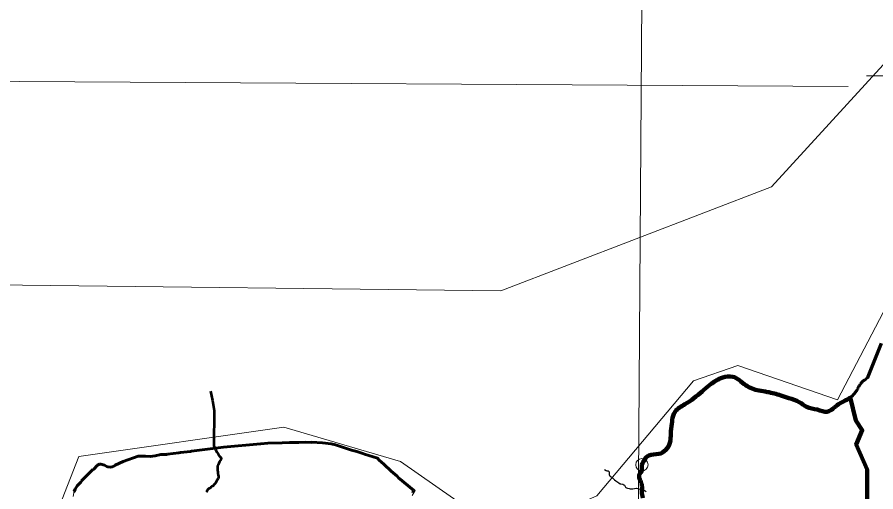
# Model space of a CAD drawing. Extents: x 553962 to 842807, y 8883888 to 9032388.
# Drawn here: x 813326 to 820300, y 9018377 to 9022228 of the extents above; entities that cross this region are included whole.
import ezdxf

# ---------------------------------------------------------------- set-up
doc = ezdxf.new("R2010")
doc.units = 0
doc.header["$LTSCALE"] = 200
doc.header["$PDMODE"] = 32
doc.header["$PDSIZE"] = 100
doc.linetypes.add('LONG_DASH_SHORT_DASH', pattern=[9.9, 6, -1.2, 1.5, -1.2])
doc.linetypes.add('MEDIUM_DASHED', pattern=[4.5, 3, -1.5])
for name, color, linetype, lineweight in [('1', 7, 'Continuous', 13), ('23', 7, 'Continuous', 13), ('24', 7, 'Continuous', 25), ('27', 7, 'Continuous', 13), ('35', 7, 'Continuous', 13), ('40', 7, 'Continuous', 25), ('57', 7, 'Continuous', 13), ('7', 7, 'LONG_DASH_SHORT_DASH', 60), ('8', 7, 'Continuous', 13)]:
    doc.layers.add(name, color=color, linetype=linetype, lineweight=lineweight)

msp = doc.modelspace()

# ---------------------------------------------------------------- linework, layer by layer
at = {"layer": '1'}
msp.add_line((820225.2, 9021753.5), (834229.2, 9021752.9), dxfattribs=at)
for points in [[(818411.5, 9023928.2), (818356.9, 9016142.4), (818270.2, 9004415.9)], [(797439, 9021769.5), (807397.6, 9021735.5), (812895.9, 9021709.2), (820074.8, 9021665.1)]]:
    msp.add_lwpolyline(points, dxfattribs=at)
at = {"layer": '23'}
msp.add_line((820229.4, 9019297.4), (820342.6, 9019581), dxfattribs=at)
for points in [[(818400.3, 9018596.6), (818456.5, 9018672.5), (818537.7, 9018683.9), (818628.3, 9018773.4), (818635.1, 9018848.9), (818643.2, 9018928.3), (818653.6, 9018993.5), (818669.5, 9019026.6), (818749.3, 9019086.7), (818889.7, 9019192), (818955.5, 9019247.3), (819056.7, 9019303.2), (819137.9, 9019310.8), (819243.9, 9019240.9), (819351.7, 9019198), (819419.8, 9019186.6), (819529.3, 9019159), (819594.6, 9019137.3), (819677.4, 9019105.1), (819738.5, 9019065.6), (819824.1, 9019043.5), (819906, 9019026.7), (819997.2, 9019088), (820069, 9019126.5), (820146.6, 9019200.8), (820178.2, 9019255.3), (820215.7, 9019289.3), (820229.4, 9019297.4)], [(818407.2, 9018329.1), (818402.2, 9018352.7), (818401.4, 9018405.2), (818398.6, 9018438.6), (818383.4, 9018477.5), (818385, 9018526.1), (818390.2, 9018529.8), (818400.1, 9018561.5), (818400.3, 9018596.6)]]:
    msp.add_spline(points, degree=3, dxfattribs=at)
at = {"layer": '24', "lineweight": 53}
for points in [[(814895.8, 9019192.9), (814913.2, 9019117.4), (814924.8, 9019036.1), (814923.7, 9018750.6), (814928.6, 9018736.9)], [(814928.6, 9018736.9), (814932.5, 9018727.5), (814936.6, 9018719.2), (814942.1, 9018709.5), (814944.4, 9018704.1), (814946.9, 9018699.5), (814957.1, 9018685.7), (814970, 9018666.7), (814980.4, 9018653.8), (814981.9, 9018640.4), (814981.9, 9018640.4), (814981.9, 9018640.4), (814981.9, 9018640.4), (814970.4, 9018623.6), (814957.3, 9018596.6), (814954, 9018587.9), (814952.1, 9018574.2), (814952, 9018563.8), (814952.6, 9018554.8), (814955.3, 9018536.5), (814956.2, 9018526.8), (814959, 9018512), (814961.6, 9018504.6), (814961.5, 9018493.3), (814959.8, 9018489), (814957.1, 9018484), (814943.8, 9018464.3), (814935.8, 9018446.6), (814929.9, 9018438), (814924.2, 9018432), (814917.1, 9018426.1), (814906.8, 9018419.5), (814899.7, 9018414.4), (814892.4, 9018407.2), (814884.4, 9018403.8), (814879.5, 9018400.1), (814875.1, 9018395.9), (814871.9, 9018391.9), (814864.8, 9018377.8), (814861, 9018372.8)]]:
    msp.add_lwpolyline(points, dxfattribs=at)
at = {"layer": '24'}
msp.add_lwpolyline([(818096.2, 9018558.9), (818109.3, 9018549.2), (818115.7, 9018548), (818123.5, 9018547.5), (818127.4, 9018546.5), (818129.8, 9018544.6), (818133.8, 9018538.6), (818135.1, 9018535.6), (818135.7, 9018528.1), (818135.2, 9018517.1), (818135.7, 9018513.1), (818136.4, 9018511.4), (818138.3, 9018509), (818143, 9018504.1), (818159.2, 9018492.6), (818164.8, 9018487.1), (818169.3, 9018481), (818177.9, 9018473.2), (818189.1, 9018465.3), (818197.1, 9018460.2), (818213.7, 9018448.4), (818223.4, 9018442.6), (818230.3, 9018440.5), (818245.8, 9018437.7), (818253.1, 9018434.1), (818258, 9018429.9), (818268, 9018415.3), (818271, 9018411.9), (818275.1, 9018408.9), (818283, 9018405.8), (818298.1, 9018404), (818305.1, 9018402.2), (818320.6, 9018400), (818327.2, 9018400.6), (818352.7, 9018407.5), (818356.6, 9018407.4), (818366.7, 9018403.5)], dxfattribs=at)
msp.add_spline([(818366.7, 9018403.5), (818382.5, 9018398.6), (818387, 9018394.5), (818396.6, 9018387.8), (818400.2, 9018386.7), (818412.9, 9018387.1), (818422, 9018386.5), (818426.6, 9018384.9), (818429.6, 9018382.3), (818431.6, 9018380.3), (818434.1, 9018376.7)], degree=3, dxfattribs=at)
at = {"layer": '27'}
msp.add_lwpolyline([(816534.3, 9018347.5), (816557.6, 9018387.4), (816474.5, 9018453.8), (816351.6, 9018550.2), (816251.9, 9018656.6), (815875.6, 9018766.2), (815775.9, 9018779.5), (815646.3, 9018776.1), (815503.5, 9018779.5), (815377.2, 9018769.5), (815217.8, 9018756.2), (815091.5, 9018749.5), (814955.3, 9018729.6), (814789.2, 9018713), (814669.6, 9018703), (814609.8, 9018689.7), (814546.7, 9018683.1), (814486.9, 9018679.7), (814420.5, 9018669.8), (814327.5, 9018673.1), (814187.9, 9018623.2), (814118.2, 9018583.3), (814084.9, 9018573.4), (814051.7, 9018586.7), (814011.9, 9018600), (813988.6, 9018600), (813955.4, 9018563.4), (813852.4, 9018463.7), (813792.6, 9018397.2), (813779.3, 9018337.4)], dxfattribs=at)
at = {"layer": '35'}
msp.add_lwpolyline([(816534.3, 9018347.5), (816557.6, 9018387.4), (816474.5, 9018453.8), (816351.6, 9018550.2), (816251.9, 9018656.6), (815875.6, 9018766.2), (815775.9, 9018779.5), (815646.3, 9018776.1), (815503.5, 9018779.5), (815377.2, 9018769.5), (815217.8, 9018756.2), (815091.5, 9018749.5), (814955.3, 9018729.6), (814789.2, 9018713), (814669.6, 9018703), (814609.8, 9018689.7), (814546.7, 9018683.1), (814486.9, 9018679.7), (814420.5, 9018669.8), (814327.5, 9018673.1), (814187.9, 9018623.2), (814118.2, 9018583.3), (814084.9, 9018573.4), (814051.7, 9018586.7), (814011.9, 9018600), (813988.6, 9018600), (813955.4, 9018563.4), (813852.4, 9018463.7), (813792.6, 9018397.2), (813779.3, 9018337.4)], dxfattribs=at)
at = {"layer": '40', "linetype": 'MEDIUM_DASHED', "lineweight": 70}
msp.add_line((820342.6, 9019581), (820229.4, 9019297.4), dxfattribs=at)
at = {"layer": '40'}
msp.add_spline([(833647.2, 9024083.8), (833537.3, 9023057.7), (831339.2, 9018880), (827089.6, 9013932.7), (823133.1, 9008985.4), (820642, 9005980.4), (819506.3, 9004148.1)], degree=3, dxfattribs=at)
msp.add_spline([(833647.2, 9024083.8), (833537.3, 9023057.7), (831339.2, 9018880), (827089.6, 9013932.7), (823133.1, 9008985.4), (820642, 9005980.4), (819506.3, 9004148.1)], degree=3, dxfattribs=at)
at = {"layer": '57', "lineweight": 90}
msp.add_line((820091.4, 9019142.9), (820093, 9019144.2), dxfattribs=at)
msp.add_lwpolyline([(820093, 9019144.2), (820137.7, 9018955.5), (820190.2, 9018876.3), (820141.1, 9018760.4), (820230, 9018556.9), (820233.5, 9018015.3)], dxfattribs=at)
at = {"layer": '57'}
msp.add_lwpolyline([(820094.8, 9019145.7), (820139.5, 9018956.9), (820191.9, 9018877.8), (820142.8, 9018761.9), (820231.8, 9018558.4)], dxfattribs=at)
at = {"layer": '57', "lineweight": 90}
for points in [[(818400.3, 9018596.6), (818456.5, 9018672.5), (818537.7, 9018683.9), (818628.3, 9018773.4), (818635.1, 9018848.9), (818643.2, 9018928.3), (818653.6, 9018993.5), (818669.5, 9019026.6), (818749.3, 9019086.7), (818889.7, 9019192), (818955.5, 9019247.3), (819056.7, 9019303.2), (819137.9, 9019310.8), (819243.9, 9019240.9), (819351.7, 9019198), (819419.8, 9019186.6), (819529.3, 9019159), (819594.6, 9019137.3), (819677.4, 9019105.1), (819738.5, 9019065.6), (819824.1, 9019043.5), (819906, 9019026.7), (819997.2, 9019088), (820069, 9019126.5), (820091.4, 9019142.9)], [(818407.2, 9018329.1), (818402.2, 9018352.7), (818401.4, 9018405.2), (818398.6, 9018438.6), (818383.4, 9018477.5), (818385, 9018526.1), (818390.2, 9018529.8), (818400.1, 9018561.5), (818400.3, 9018596.6)]]:
    msp.add_spline(points, degree=3, dxfattribs=at)
at = {"layer": '57'}
msp.add_point((818400.3, 9018596.6), dxfattribs=at)
at = {"layer": '7'}
for points in [[(813784.9, 9018376.3), (813789.4, 9018379.6), (813796.9, 9018399.1), (813812.8, 9018424.6), (813845.1, 9018456.6), (813849.1, 9018464.5), (813940.8, 9018556.7), (813945.5, 9018557.4), (813978.6, 9018593.2), (813994.8, 9018600.8), (814004.3, 9018600.8), (814035.2, 9018593.3), (814053.4, 9018582.2), (814056, 9018582.6), (814058.8, 9018580.7), (814083.9, 9018577.3), (814097.2, 9018578.1), (814112, 9018583.9), (814121.9, 9018591.8), (814185.4, 9018622.7), (814309.1, 9018667.2), (814367.4, 9018666.5), (814407.3, 9018664.2), (814445.9, 9018669.5), (814492.2, 9018678.3), (814541.4, 9018679.3), (814547.2, 9018681.3), (814637.9, 9018692.5), (814653.7, 9018695.9), (814733.7, 9018702.9), (814742.1, 9018705.3), (815001, 9018738.8), (815303.1, 9018766.4), (815306, 9018765), (815361.1, 9018770.7), (815478.4, 9018773.7)], [(815478.4, 9018773.7), (815478.4, 9018773.7), (815536.5, 9018777.4), (815614.7, 9018776.2), (815671.3, 9018778.3), (815715.4, 9018778.1), (815716.5, 9018779.7), (815804.8, 9018774.4), (815876.8, 9018766.9), (815912.2, 9018757.5), (815935.8, 9018750), (816040.7, 9018715.6), (816083.7, 9018703.2), (816132.9, 9018686.7), (816146.7, 9018682.6), (816252.6, 9018650.2), (816267, 9018634.8), (816304.8, 9018600.8), (816362.5, 9018545.1), (816411.7, 9018502.3), (816423.4, 9018489.8), (816544.9, 9018389.2), (816540.7, 9018367.3)]]:
    msp.add_lwpolyline(points, dxfattribs=at)
for points in [[(818400.3, 9018596.6), (818456.5, 9018672.5), (818537.7, 9018683.9), (818628.3, 9018773.4), (818635.1, 9018848.9), (818643.2, 9018928.3), (818653.6, 9018993.5), (818669.5, 9019026.6), (818749.3, 9019086.7), (818889.7, 9019192), (818955.5, 9019247.3), (819056.7, 9019303.2), (819137.9, 9019310.8), (819243.9, 9019240.9), (819351.7, 9019198), (819419.8, 9019186.6), (819529.3, 9019159), (819594.6, 9019137.3), (819677.4, 9019105.1), (819738.5, 9019065.6), (819824.1, 9019043.5), (819906, 9019026.7), (819997.2, 9019088), (820069, 9019126.5), (820146.6, 9019200.8), (820178.2, 9019255.3), (820215.7, 9019289.3), (820229.4, 9019297.4)], [(818400.3, 9018596.6), (818456.5, 9018672.5), (818537.7, 9018683.9), (818628.3, 9018773.4), (818635.1, 9018848.9), (818643.2, 9018928.3), (818653.6, 9018993.5), (818669.5, 9019026.6), (818749.3, 9019086.7), (818889.7, 9019192), (818955.5, 9019247.3), (819056.7, 9019303.2), (819137.9, 9019310.8), (819243.9, 9019240.9), (819351.7, 9019198), (819419.8, 9019186.6), (819529.3, 9019159), (819594.6, 9019137.3), (819677.4, 9019105.1), (819738.5, 9019065.6), (819824.1, 9019043.5), (819906, 9019026.7), (819997.2, 9019088), (820069, 9019126.5), (820091.4, 9019142.9)], [(818400.3, 9018596.6), (818456.5, 9018672.5), (818537.7, 9018683.9), (818628.3, 9018773.4), (818635.1, 9018848.9), (818643.2, 9018928.3), (818653.6, 9018993.5), (818669.5, 9019026.6), (818749.3, 9019086.7), (818889.7, 9019192), (818955.5, 9019247.3), (819056.7, 9019303.2), (819137.9, 9019310.8), (819243.9, 9019240.9), (819351.7, 9019198), (819419.8, 9019186.6), (819529.3, 9019159), (819594.6, 9019137.3), (819677.4, 9019105.1), (819738.5, 9019065.6), (819824.1, 9019043.5), (819906, 9019026.7), (819997.2, 9019088), (820069, 9019126.5), (820091.4, 9019142.9)], [(818407.2, 9018329.1), (818402.2, 9018352.7), (818401.4, 9018405.2), (818398.6, 9018438.6), (818383.4, 9018477.5), (818385, 9018526.1), (818390.2, 9018529.8), (818400.1, 9018561.5), (818400.3, 9018596.6)]]:
    msp.add_spline(points, degree=3, dxfattribs=at)
at = {"layer": '8'}
for points in [[(829420.1, 9024549.3), (825115.6, 9024268.4), (822495.4, 9024174.8), (819454.2, 9020851.1), (817255.1, 9020008.5), (813137.7, 9020055.3), (808505.7, 9023051.3), (806492, 9023876)], [(805660, 9021660.8), (806914.8, 9022268.8), (807360.2, 9022157.4), (807736, 9021586.3), (809198.6, 9020898), (809893.6, 9020165.8), (810408.6, 9019372), (811863.8, 9019067.1), (812309.2, 9018621.4), (813395, 9017562.9), (813826.5, 9018663.2), (815491.8, 9018900.2), (816438.3, 9018621.7), (817301.3, 9018022.8), (818035.3, 9018342.9), (818818.6, 9019276.3), (819180.5, 9019401.6), (819987.9, 9019123.1), (820884.5, 9020834.2), (822012.5, 9021697.8), (822959.1, 9022839.8)]]:
    msp.add_lwpolyline(points, dxfattribs=at)

doc.saveas('drawing.dxf')
